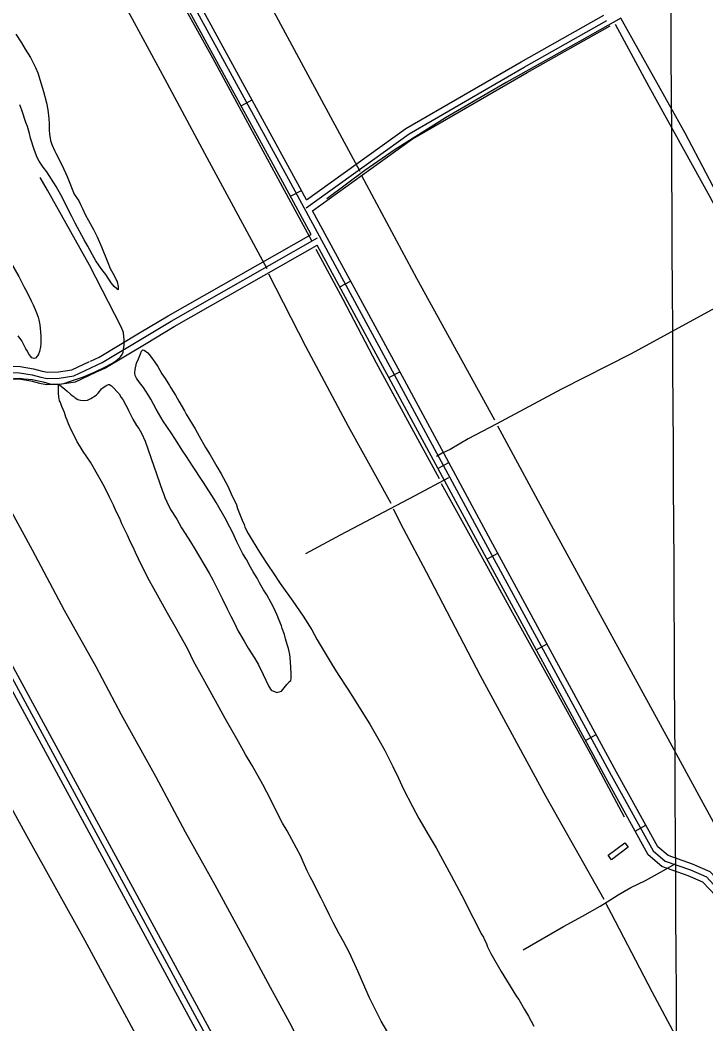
# Model space of a CAD drawing. Extents: x 3445503 to 3483459, y 540493 to 566012.
# Drawn here: x 3474367 to 3476029, y 558823 to 561256 of the extents above; entities that cross this region are included whole.
import ezdxf

# ---------------------------------------------------------------- set-up
doc = ezdxf.new("R2010")
doc.units = 0
for name, color, linetype in [('V-BLDG-OTLN', 7, 'Continuous'), ('V-DTCH-CNTR', 7, 'Continuous'), ('V-GRID-MAJR', 7, 'Continuous'), ('V-ROAD-CNTR', 7, 'Continuous'), ('V-SITE-VEGE', 7, 'Continuous'), ('V-TOPO-SHOR', 7, 'Continuous')]:
    doc.layers.add(name, color=color, linetype=linetype)

msp = doc.modelspace()

# ---------------------------------------------------------------- linework, layer by layer
at = {"layer": 'V-BLDG-OTLN'}
msp.add_lwpolyline([(3475840.8952801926, 559251.1104714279), (3475800.8653602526, 559221.150531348), (3475792.4763770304, 559232.3585089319), (3475832.5072969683, 559262.3184490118)], close=True, dxfattribs=at)
at = {"layer": 'V-DTCH-CNTR'}
for points in [[(3475823.486, 561260.355), (3475722.886, 561203.5), (3475545.04, 561104.309), (3475398.469, 561018.484), (3475304.191, 560959.612), (3475276.168, 560942.11), (3475203.083, 560891.162), (3475110.541, 560822.443)], [(3476097.879, 560755.439), (3475979.048, 560981.761), (3475827.447, 561253.201), (3475823.486, 561260.355)], [(3474439.423, 560374.441), (3474445.481, 560373.556), (3474454.14, 560373.532), (3474461.933, 560373.509), (3474473.193, 560375.209), (3474487.06, 560379.497), (3474520.86, 560391.5210000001), (3474549.466, 560403.561), (3474571.142, 560413.887), (3474589.3510000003, 560423.359), (3474600.629, 560431.1190000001), (3474610.179, 560439.75), (3474614.523, 560444.931), (3474617.1380000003, 560450.987), (3474618.021, 560457.045), (3474619.784, 560468.295), (3474619.825, 560482.147), (3474618.977, 560488.211), (3474618.142, 560498.603), (3474612.1210000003, 560512.4720000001), (3474535.4930000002, 560661.616), (3474433.8510000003, 560843.732), (3474415.757, 560874.085)], [(3476169.952, 560627.062), (3476122.2460000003, 560596.897), (3476043.333, 560553.831), (3475846.4790000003, 560446.172), (3475679.131, 560360.939), (3475521.308, 560276.542)], [(3473905.489, 560171.644), (3473944.495, 560187.117), (3473980.909, 560203.462), (3474016.46, 560221.541), (3474058.944, 560242.2000000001), (3474091.9, 560261.154), (3474133.534, 560287.008), (3474160.436, 560308.5750000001), (3474182.995, 560324.961), (3474198.484, 560336.791), (3474212.495, 560345.656), (3474229.835, 560354.264), (3474248.904, 560361.135), (3474260.1720000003, 560365.434), (3474278.3710000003, 560371.441), (3474298.302, 560377.4450000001), (3474318.2290000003, 560381.715), (3474337.287, 560385.125), (3474352.0100000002, 560386.8150000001), (3474365.865, 560387.64), (3474377.1210000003, 560386.741), (3474396.163, 560384.955), (3474422.986, 560378.818), (3474439.423, 560374.441)], [(3475521.308, 560276.542), (3475453.062, 560240.774), (3475409.452, 560215.346), (3475390.4960000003, 560205.938), (3475376.77, 560198.153)], [(3474872.696, 558397.378), (3474809.788, 558500.593), (3474647.869, 558797.172), (3474523.85, 559026.107), (3474384.312, 559277.598), (3474242.193, 559535.158), (3474089.068, 559825.909), (3473982.111, 560019.903), (3473905.489, 560171.644)], [(3475082.555, 558706.927), (3475020.992, 558825.723), (3474974.484, 558911.573), (3474916.347, 559018.237), (3474839.697, 559159.588), (3474767.771, 559287.504), (3474696.7260000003, 559421.478), (3474613.176, 559572.372), (3474551.6040000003, 559688.5700000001), (3474474.938, 559824.725), (3474397.003, 559970.8420000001), (3474311.302, 560126.936)], [(3475405.133, 560146.841), (3475323.795, 560103.009), (3475143.194, 560007.132), (3475059.097, 559961.931)], [(3475586.379, 559002.488), (3475684.4760000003, 559058.978), (3475729.968, 559084.3960000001), (3475773.091, 559108.871), (3475789.68, 559119.232), (3475816.6950000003, 559136.187), (3475847.026, 559153.606), (3475882.559, 559171.007), (3475919.046, 559190.773), (3475955.003, 559210.921)]]:
    msp.add_lwpolyline(points, dxfattribs=at)
at = {"layer": 'V-GRID-MAJR'}
msp.add_spline([(3476027.051, 546019.532), (3475994.444, 552078.558), (3475961.826, 558139.517), (3475929.208, 564200.492), (3475929.198, 564202.409)], degree=3, dxfattribs=at)
at = {"layer": 'V-ROAD-CNTR'}
for p, q in [((3474902.9321561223, 561048.226877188), (3474929.2631034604, 561062.601848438)), ((3475022.625916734, 560828.7953160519), (3475049.001863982, 560843.090287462)), ((3475141.7486784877, 560609.000755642), (3475168.123625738, 560623.295727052)), ((3475260.8704402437, 560389.2061952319), (3475287.245387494, 560403.501166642)), ((3475379.780202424, 560169.3136350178), (3475406.170149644, 560183.581606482)), ((3475498.735964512, 559949.402074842), (3475525.1029117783, 559963.712046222)), ((3475617.984726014, 559729.6765142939), (3475644.35167328, 559743.9854856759)), ((3475737.2324875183, 559509.949953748), (3475763.599434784, 559524.259925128)), ((3475857.4912469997, 559290.6503923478), (3475883.75119448, 559305.155363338))]:
    msp.add_line(p, q, dxfattribs=at)
for points in [[(3475072.678816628, 560736.442500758), (3475009.0639438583, 560853.818266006), (3474589.8817822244, 561621.65473033), (3474245.937470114, 562253.4764666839), (3473962.7380365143, 562771.034431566), (3473582.206797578, 563476.407020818), (3473342.295277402, 563933.7571061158), (3473207.9065461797, 564191.7365901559)], [(3475061.5308389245, 560819.9723336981), (3475035.41789115, 560868.154237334), (3474616.2217295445, 561636.0147016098), (3474272.2714174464, 562267.8484379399), (3473989.0979837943, 562785.356402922), (3473608.692744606, 563490.4969926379), (3473368.88122423, 563947.6550783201), (3473241.642478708, 564191.9085898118)], [(3474259.10444378, 562260.662452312), (3474603.051755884, 561628.8347159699), (3475022.2409175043, 560860.9862516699), (3475285.3113913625, 560375.5902224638), (3475495.124971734, 559987.5029986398), (3475799.6743626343, 559426.3421209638), (3475901.2821594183, 559242.395488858), (3475930.2911014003, 559217.820538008), (3475991.5909788, 559196.20458124), (3476030.7199005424, 559179.2196152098), (3476064.909832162, 559142.752688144), (3476269.533422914, 558745.9654817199), (3476438.6890846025, 558429.98611368), (3476680.960600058, 557985.0450035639), (3476771.308419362, 557810.8873518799), (3476867.1612276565, 557631.954709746), (3477017.6149267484, 557350.5962724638), (3477215.1085317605, 556986.247001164), (3477400.237161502, 556658.1376573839), (3477529.0829038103, 556420.402132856), (3477628.678704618, 556238.61549643), (3477740.3264813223, 556023.5239266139)], [(3475060.5818408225, 560800.808372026), (3475310.105341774, 560980.392012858), (3475588.974784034, 561141.7826900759), (3475789.55138288, 561254.7834640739)], [(3475061.5308389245, 560819.9723336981), (3475301.9473580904, 560993.001987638), (3475581.5367989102, 561154.8086640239), (3475782.188397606, 561267.8524379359)], [(3475075.941810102, 560793.382386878), (3475318.263325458, 560967.7820380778), (3475596.4127691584, 561128.7567161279), (3475796.914368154, 561241.7144902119)], [(3476397.974166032, 558537.8218980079), (3476282.8123963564, 558752.943467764), (3476077.282807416, 559151.486670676), (3476039.539882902, 559191.7435901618), (3475997.077967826, 559210.1745532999), (3475937.88108622, 559231.04951155), (3475913.0801358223, 559252.0594695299), (3475812.83133632, 559433.546106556), (3475508.3139453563, 559994.6469843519), (3475298.5023649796, 560382.730208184), (3475075.941810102, 560793.382386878)], [(3474537.5158869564, 560429.128115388), (3474558.7918444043, 560439.079095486), (3474657.004647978, 560497.5979784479), (3474725.784510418, 560538.97689569), (3475072.678816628, 560736.442500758)], [(3473900.511160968, 560178.6556163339), (3474313.150335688, 560392.4861886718), (3474347.9892660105, 560401.6291703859), (3474365.650230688, 560401.059171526), (3474396.6491686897, 560396.14218136), (3474417.6101267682, 560390.746192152), (3474432.6390967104, 560387.418198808), (3474461.547038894, 560388.090197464), (3474497.4459670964, 560393.826185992), (3474565.825830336, 560425.809122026), (3474664.7096325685, 560484.7280041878), (3474733.362495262, 560526.030921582), (3475088.0127859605, 560727.910517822)], [(3474550.935860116, 560402.2851690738), (3474572.859816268, 560412.539148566), (3474672.414617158, 560471.858029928), (3474740.9404801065, 560513.0849474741), (3475086.9767880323, 560710.0605535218)], [(3477727.013507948, 556016.6129404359), (3477615.4427310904, 556231.55551055), (3477515.911930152, 556413.22514721), (3477387.1101877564, 556650.8776719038), (3477201.981558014, 556978.9870156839), (3477004.407953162, 557343.485286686), (3476853.936254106, 557624.876723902), (3476758.0394459, 557803.8913658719), (3476667.7146265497, 557978.0040176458), (3476425.490111, 558422.8601279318), (3476256.2544494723, 558738.9874956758), (3476052.536856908, 559134.0187056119), (3476021.8999181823, 559166.6956402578), (3475986.103989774, 559182.23460918), (3475922.70111658, 559204.591564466), (3475889.484183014, 559232.7315081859), (3475786.5173889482, 559419.138135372), (3475481.935998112, 559980.359012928), (3475272.1204177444, 560368.4502367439), (3475086.9767880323, 560710.0605535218)], [(3474331.9712980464, 560412.933147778), (3474346.2922694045, 560416.69214026), (3474367.0722278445, 560416.0211416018), (3474399.7011625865, 560410.845151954), (3474421.1021197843, 560405.336162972), (3474434.107093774, 560402.4561687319), (3474460.1830416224, 560403.0621675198), (3474492.9989759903, 560408.306157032), (3474535.4828910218, 560428.17711729)], [(3474340.4332811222, 560384.1382053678), (3474349.6862626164, 560386.566200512), (3474364.228233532, 560386.0972014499), (3474393.5971747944, 560381.4392107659), (3474414.118133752, 560376.1562213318), (3474431.171099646, 560372.3802288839), (3474462.9110361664, 560373.1182274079), (3474501.8929582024, 560379.346214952), (3474550.935860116, 560402.2851690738)], [(3474971.10301978, 558481.4260108), (3474965.316031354, 558492.0669895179), (3474423.6891146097, 559491.079991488), (3474024.277913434, 560225.8975218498)], [(3475276.5434088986, 557951.20707124), (3474978.49800499, 558499.2249752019), (3474436.872088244, 559498.235977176), (3474030.4339011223, 560245.9814816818)], [(3475289.720382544, 557958.374056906), (3474991.6799786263, 558506.382960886), (3474450.055061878, 559505.391962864), (3474050.91986015, 560239.7024942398)]]:
    msp.add_lwpolyline(points, dxfattribs=at)
at = {"layer": 'V-SITE-VEGE'}
for points in [[(3474357.034, 561221.551), (3474370.721, 561200.53), (3474379.722, 561185.31), (3474392.686, 561164.652), (3474395.563, 561158.493), (3474404.918, 561140.7390000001)], [(3474404.918, 561140.7390000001), (3474409.946, 561128.064), (3474418.5500000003, 561101.268), (3474423.924, 561082.441), (3474431.082, 561055.286), (3474434.649, 561038.274), (3474437.119, 561016.921), (3474437.805, 561003.8960000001), (3474437.762, 560989.062), (3474438.096, 560979.297), (3474440.5840000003, 560964.093), (3474444.1750000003, 560953.953), (3474451.7260000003, 560938.3740000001), (3474453.882, 560933.303), (3474468.634, 560905.045), (3474481.213, 560876.428)], [(3474481.213, 560876.428), (3474498.457, 560834.051), (3474509.262, 560817.741), (3474513.94, 560809.045), (3474518.613, 560799.264), (3474525.4390000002, 560782.601), (3474532.64, 560770.28), (3474544.875, 560747.816), (3474554.23, 560730.062), (3474564.292, 560706.518), (3474580.098, 560668.1240000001), (3474585.122, 560654.001), (3474592.325, 560642.403), (3474595.565, 560636.607), (3474602.397, 560621.753), (3474604.893, 560610.172), (3474605.231, 560601.849), (3474601.619, 560604.39), (3474595.489, 560610.199), (3474587.918, 560619.263), (3474575.31, 560638.836), (3474565.58, 560651.525), (3474551.17, 560672.55), (3474542.5300000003, 560687.046), (3474531.014, 560708.06), (3474522.736, 560722.9180000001), (3474500.785, 560763.5), (3474492.8740000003, 560779.802), (3474466.252, 560831.9720000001), (3474454.734, 560852.626), (3474431.684, 560887.784), (3474423.0330000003, 560899.026), (3474413.307, 560913.524), (3474408.629, 560922.582), (3474402.166, 560939.243), (3474392.485, 560969.297), (3474389.6240000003, 560980.52), (3474384.969, 560997.537), (3474381.381, 561007.676), (3474371.698, 561037.008), (3474366.67, 561050.408)], [(3474317.582, 560712.656), (3474334.142, 560684.389), (3474343.149, 560670.979), (3474364.024, 560634.019), (3474375.894, 560610.469), (3474384.17, 560595.25), (3474394.244, 560575.686), (3474398.557, 560565.906), (3474403.952, 560554.3150000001), (3474407.184, 560546.346), (3474411.132, 560535.844), (3474412.56, 560528.965), (3474414.698, 560517.381), (3474415.757, 560507.973), (3474416.819, 560500.372), (3474417.149, 560489.518), (3474417.131, 560482.645), (3474417.1, 560472.153), (3474416.715, 560464.197), (3474414.511, 560452.988)], [(3474414.511, 560452.988), (3474411.96, 560446.121), (3474409.416, 560442.15), (3474404.6950000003, 560436.375), (3474401.078, 560435.662), (3474396.0160000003, 560437.122), (3474392.049, 560441.1140000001), (3474387.7260000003, 560447.639), (3474384.848, 560453.797), (3474381.248, 560459.234), (3474375.128, 560470.466), (3474371.1720000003, 560478.076), (3474362.887, 560490.761)], [(3474670.018, 560235.189), (3474712.356, 560114.236), (3474714.511, 560108.443), (3474717.738, 560098.6630000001), (3474723.1350000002, 560088.157), (3474732.127, 560070.0430000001), (3474746.8910000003, 560046.1240000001), (3474758.77, 560025.47), (3474767.412, 560011.697), (3474780.0160000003, 559991.039), (3474789.019, 559976.906), (3474825.379, 559915.66), (3474834.378, 559899.354), (3474848.046, 559872.183), (3474856.679, 559854.431), (3474868.903, 559828.71), (3474878.2600000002, 559811.319), (3474886.5300000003, 559794.292), (3474895.165, 559776.902), (3474909.92, 559750.813), (3474920.363, 559733.777), (3474936.2090000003, 559708.7710000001), (3474944.847, 559693.551), (3474955.994, 559670.005), (3474962.826, 559655.876), (3474969.657, 559640.661), (3474975.42, 559631.961), (3474989.151, 559626.135), (3475000.377, 559629.721), (3475013.807, 559645.599), (3475020.34, 559652.816), (3475023.24, 559655.339), (3475023.98, 559660.402), (3475024.006, 559669.808), (3475023.697, 559688.259), (3475022.642, 559698.755), (3475021.594, 559711.059), (3475021.254, 559718.655), (3475017.678, 559733.136), (3475014.45, 559742.914), (3475010.5100000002, 559756.672), (3475008.005, 559766.447), (3475002.623, 559781.658), (3475000.8310000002, 559787.449), (3474994.366, 559803.387), (3474990.415, 559813.889), (3474982.145, 559831.639), (3474975.669, 559843.5970000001), (3474964.87, 559862.801), (3474957.309, 559875.1240000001), (3474947.589, 559891.7930000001), (3474941.474, 559903.389), (3474931.75, 559918.9720000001), (3474925.631, 559929.843), (3474915.555, 559948.322), (3474907.274, 559962.093), (3474896.123, 559984.555), (3474892.5270000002, 559991.438), (3474882.4590000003, 560012.813), (3474875.264, 560027.303), (3474864.111, 560048.68), (3474842.154, 560087.09), (3474833.514, 560101.586), (3474810.463, 560137.469), (3474785.251, 560175.889), (3474770.482, 560198), (3474761.836, 560210.687), (3474742.39, 560241.493), (3474734.825, 560252.728), (3474722.938, 560270.851), (3474714.291, 560283.5380000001), (3474697.373, 560313.255), (3474683.694, 560336.807), (3474679.377, 560345.14), (3474672.174, 560356.738), (3474666.411, 560365.0750000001), (3474656.679, 560377.402), (3474649.114, 560387.917), (3474646.236, 560394.0750000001), (3474645.534, 560400.9500000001), (3474646.279, 560408.907), (3474649.5810000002, 560424.453), (3474654.312, 560434.933), (3474659.411, 560447.2170000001), (3474661.24, 560453), (3474664.867, 560456.607), (3474668.1210000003, 560455.513), (3474676.4220000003, 560448.978), (3474683.6350000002, 560440.997), (3474693.723, 560426.86), (3474700.926, 560415.987), (3474711.006, 560398.591), (3474718.572, 560387.354), (3474729.012, 560370.3200000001), (3474732.615, 560364.885), (3474744.139, 560346.402), (3474751.694, 560331.908), (3474765.737, 560309.077), (3474770.054, 560300.7440000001), (3474791.659, 560265.227), (3474801.3740000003, 560247.473)], [(3475096.608, 559128.03), (3475085.457, 559150.13), (3475077.904, 559165.3470000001), (3475070.349, 559179.838), (3475063.1520000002, 559193.97), (3475053.448, 559216.063), (3475047.3370000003, 559229.468), (3475037.265, 559249.395), (3475014.231, 559291.0650000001), (3475003.434, 559309.907), (3474988.682, 559338.167), (3474979.6920000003, 559356.642), (3474965.3000000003, 559384.54), (3474955.224, 559403.019), (3474929.311, 559449.402), (3474913.83, 559475.854), (3474908.432, 559485.277), (3474892.236, 559514.265), (3474880.358, 559535.281), (3474864.162, 559563.5480000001), (3474854.4420000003, 559581.302), (3474840.768, 559605.941), (3474819.894, 559644.3470000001), (3474810.535, 559660.2930000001), (3474787.866, 559702.324), (3474774.558, 559729.495), (3474769.88, 559738.1950000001), (3474751.164, 559771.528), (3474746.123, 559780.224), (3474724.5270000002, 559818.274), (3474692.4990000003, 559876.611), (3474676.659, 559904.151), (3474671.267, 559916.105), (3474661.553, 559934.584), (3474646.81, 559965.375), (3474641.057, 559978.055), (3474634.944, 559990.734), (3474627.395, 560007.3960000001), (3474622.002, 560018.988), (3474614.091, 560035.292), (3474608.699, 560047.609), (3474599.347, 560066.809), (3474593.236, 560080.211), (3474584.248, 560099.409), (3474572.021, 560124.769), (3474561.222, 560143.613), (3474537.463, 560184.2000000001), (3474520.174, 560210.658), (3474512.611, 560222.6190000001), (3474505.77, 560233.854), (3474496.779, 560252.329), (3474492.102, 560261.027), (3474484.551, 560277.329), (3474480.9590000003, 560286.381), (3474478.446, 560293.262), (3474474.862, 560304.485), (3474471.626, 560311.731), (3474468.755, 560319.335), (3474466.598, 560324.408), (3474464.083, 560330.927), (3474463.006, 560333.102), (3474461.2260000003, 560342.875), (3474460.526, 560351.561), (3474460.589, 560373.628), (3474463.119, 560372.174), (3474475.386, 560361.285), (3474481.522, 560356.201), (3474489.4620000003, 560349.308), (3474493.791, 560345.675), (3474498.125, 560342.406), (3474500.65, 560340.229), (3474506.788, 560336.594), (3474513.295, 560334.405), (3474523.061, 560334.013), (3474530.2970000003, 560334.355), (3474538.27, 560338.675), (3474549.1410000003, 560344.792), (3474552.7660000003, 560347.313), (3474556.757, 560351.645), (3474559.303, 560355.978), (3474564.386, 560362.475), (3474568.736, 560365.719), (3474575.261, 560369.679), (3474577.434, 560370.759), (3474581.7800000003, 560372.555), (3474583.951, 560372.549), (3474589.005, 560369.638), (3474594.778, 560363.834), (3474602.7120000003, 560355.128), (3474607.398, 560349.689), (3474612.44, 560341.353), (3474616.043, 560335.916), (3474623.6, 560322.51), (3474628.2770000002, 560313.814), (3474629.713, 560309.468), (3474635.83, 560298.237), (3474640.508, 560288.816), (3474649.145, 560273.5970000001), (3474654.9080000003, 560265.623), (3474661.39, 560254.389), (3474670.018, 560235.189)], [(3474801.3740000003, 560247.473), (3474816.8510000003, 560220.294), (3474828.015, 560202.175), (3474843.8540000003, 560174.274), (3474854.651, 560155.79), (3474870.484, 560126.08), (3474879.114, 560107.605), (3474891.3370000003, 560080.799), (3474894.2060000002, 560072.107), (3474905.339, 560043.859), (3474910.373, 560033.353), (3474911.803, 560026.838), (3474920.079, 560011.257), (3474927.64, 559999.297), (3474941.325, 559977.188), (3474951.4050000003, 559960.157), (3474968.3310000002, 559933.699), (3474980.218, 559915.939), (3474997.509, 559890.564), (3475028.498, 559847.4230000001), (3475053.356, 559811.175), (3475073.881, 559777.834), (3475087.56, 559754.28), (3475123.56, 559693.037), (3475137.965, 559670.201), (3475161.738, 559634.318), (3475177.225, 559610.035), (3475199.551, 559573.796), (3475215.036, 559549.513), (3475237.353, 559510.015), (3475251.029, 559486.098), (3475270.815, 559446.607), (3475284.1210000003, 559419.076), (3475296.7060000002, 559392.267), (3475318.29, 559349.88), (3475333.4, 559321.257), (3475358.963, 559278.493), (3475375.525, 559250.226)], [(3475375.525, 559250.226), (3475412.2290000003, 559182.833), (3475431.296, 559146.2390000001), (3475443.889, 559122.327), (3475460.798, 559089.356), (3475470.87, 559069.429), (3475484.538, 559041.895), (3475490.301, 559033.196), (3475491.0160000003, 559029.937), (3475496.412, 559019.433), (3475500.363, 559009.652), (3475507.914, 558993.712), (3475514.754, 558982.479), (3475532.752, 558950.589), (3475545.714, 558929.208), (3475570.562, 558889.704), (3475575.606, 558882.455), (3475590.008, 558858.536), (3475599.005, 558841.8690000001), (3475612.681, 558817.59)], [(3475258.465, 558802.691), (3475242.628, 558830.235), (3475233.633, 558847.6240000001), (3475214.21, 558886.751), (3475204.859, 558906.314), (3475202.346, 558912.4720000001), (3475186.534, 558949.055), (3475165.685, 558995.424), (3475150.933, 559023.322), (3475140.855, 559041.439), (3475126.103, 559068.976), (3475117.11, 559087.093), (3475104.882, 559112.089), (3475096.608, 559128.03)]]:
    msp.add_lwpolyline(points, dxfattribs=at)
at = {"layer": 'V-TOPO-SHOR'}
for points in [[(3475074.219, 560720.416), (3474988.021, 560880.115), (3474903.779, 561034.591), (3474834.128, 561163.007), (3474730.114, 561351.603), (3474636.938, 561525.505), (3474592.308, 561606.997)], [(3474965.681, 560652.6), (3474820.847, 560921.5970000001), (3474718.258, 561113.03), (3474549.782, 561423.877), (3474486.634, 561547.691)], [(3475191.082, 560888.796), (3475043.282, 561162.743), (3474876.661, 561473.654)], [(3476149.804, 560621.608), (3476038.676, 560828.2490000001), (3475891.83, 561093.615), (3475810.0160000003, 561245.201)], [(3475517.759, 560285.922), (3475328.5130000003, 560629.077), (3475195.786, 560878.372)], [(3475383.3910000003, 560143.746), (3475307.073, 560284.493), (3475230.832, 560424.281), (3475150.372, 560578.274), (3475084.5700000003, 560700.042)], [(3475266.361, 560084), (3475163.395, 560270.554), (3475059.8710000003, 560464.827), (3474969.9020000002, 560640.2880000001)], [(3476097.9760000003, 559220.299), (3475942.348, 559504.836), (3475802.0700000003, 559761.7220000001), (3475655.202, 560030.934), (3475525.289, 560271.703)], [(3475832.2970000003, 559323.981), (3475750.416, 559476.559), (3475645.929, 559665.632), (3475561.2090000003, 559818.692), (3475476.025, 559974.118), (3475388.561, 560131.902)], [(3475783.071, 559124.456), (3475642.437, 559373.098), (3475575.606, 559495.353), (3475483.3710000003, 559666.888), (3475352.569, 559918.013), (3475296.1, 560023.207), (3475271.9990000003, 560070.735)], [(3476425.49, 557914.602), (3476305.95, 558133.526), (3476176.086, 558381.811), (3476055.6210000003, 558607.359), (3475899.393, 558901.138), (3475800.583, 559089.7220000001), (3475787.771, 559114.034)]]:
    msp.add_lwpolyline(points, dxfattribs=at)

doc.saveas('drawing.dxf')
